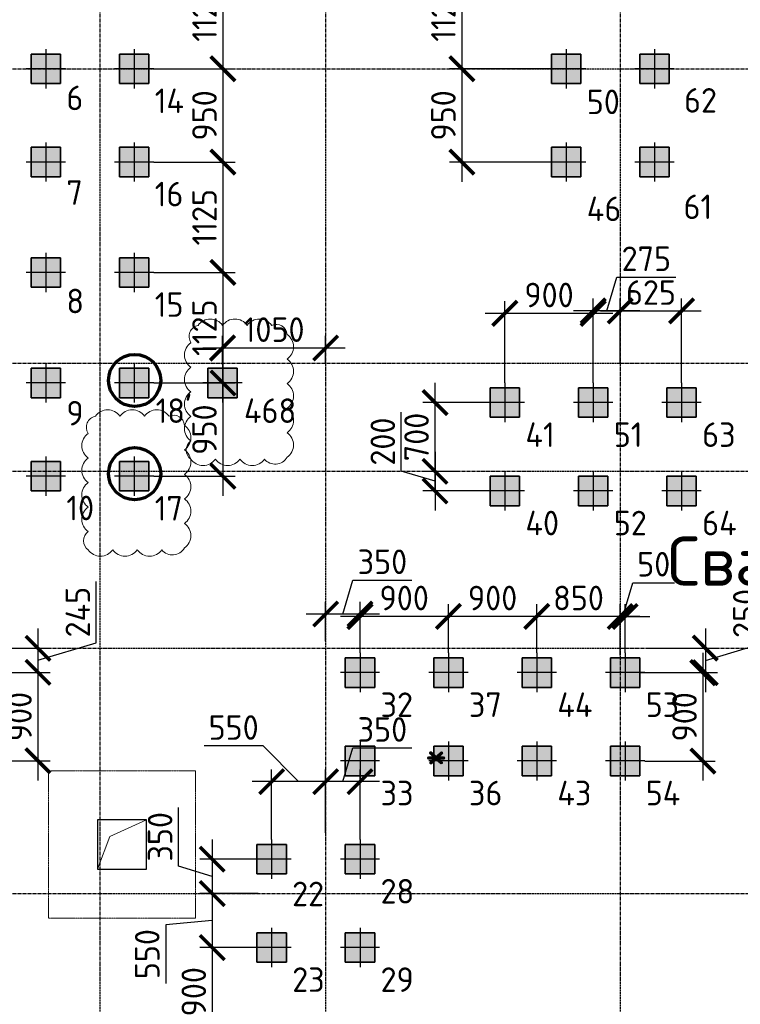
# Model space of a CAD drawing. Header units: millimetres. Extents: x -93479 to 1057970, y -66333 to 172656.
# Tile 280 of 473: x 352408 to 359747, y 108100 to 118128. Entities that reach past the tile are written whole.
import ezdxf

# ---------------------------------------------------------------- set-up
doc = ezdxf.new("R2010")
doc.units = ezdxf.units.MM
for name, pattern in [('______5', [1100, 800, -100, 100, -100]), ('DASHDOT', [25.4, 12.7, -6.35, 0, -6.35]), ('HIDDEN2', [4.7625, 3.175, -1.5875]), ('осевая', [50.8, 31.75, -6.35, 6.35, -6.35])]:
    doc.linetypes.add(name, pattern=pattern)
for name, color, linetype, lineweight in [('0 Фундамент', 5, 'Continuous', 30), ('Standard', 7, 'Continuous', 25), ('КО_оси', 1, 'DASHDOT', 25), ('КО_осн_тон', 183, 'Continuous', 25), ('КО_фундаменты', 2, 'Continuous', 50), ('Оси', 40, '______5', 18), ('РАЗМЕРЫ', 7, 'Continuous', 9)]:
    doc.layers.add(name, color=color, linetype=linetype, lineweight=lineweight)
doc.layers.add('SVAI', color=7, linetype='Continuous')
doc.styles.add('GOST-2.304_Type-B', font='GOST_Common.ttf')
doc.styles.add('ISOCPEUR', font='GOST_Common.ttf', dxfattribs={"height": 450})
doc.styles.add('ГОСТ', font='GOST_Common.ttf')
doc.dimstyles.new('СПДС', dxfattribs={"dimscale": 100, "dimtxt": 2.5, "dimasz": 2.5, "dimexe": 1.25, "dimexo": 0, "dimtad": 1, "dimdec": 0, "dimtxsty": 'GOST-2.304_Type-B', "dimblk": 'ARCHTICK', "dimcen": 2.5, "dimdle": 2, "dimadec": 0, "dimazin": 2, "dimtfac": 0.75, "dimtdec": 0, "dimtmove": 1, "dimatfit": 3, "dimfxl": 1, "dimtolj": 1, "dimarcsym": 1})

# ---------------------------------------------------------------- blocks, each defined once
blk = doc.blocks.new('оси')
at = {"layer": 'Оси', "color": 7, "linetype": 'осевая', "lineweight": 25, "transparency": 33554687}
for p, q in [((36213.5, 151.4), (36213.5, -36280.2)), ((38513.5, 151.4), (38513.5, -36280.2)), ((41513.5, 151.4), (41513.5, -36280.2)), ((-11815.1, -6706.9), (53620.6, -6706.9)), ((-11815.1, -9706.9), (53620.6, -9706.9)), ((-11815.1, -10806.9), (53620.6, -10806.9)), ((-11815.1, -12606.9), (53620.6, -12606.9)), ((-11815.1, -15106.9), (53620.6, -15106.9))]:
    blk.add_line(p, q, dxfattribs=at)
blk = doc.blocks.new('блок')
at = {"layer": '0 Фундамент', "color": 7, "linetype": 'HIDDEN2', "lineweight": 0}
for p, q in [((677518, 103544), (677518, 105044)), ((677518, 105044), (679018, 105044)), ((679018, 103544), (679018, 105044)), ((677518, 103544), (679018, 103544))]:
    blk.add_line(p, q, dxfattribs=at)
at = {"layer": '0 Фундамент', "color": 7, "ltscale": 100}
for p, q in [((678518, 104544), (678018, 104544)), ((678018, 104544), (678018, 104044)), ((678518, 104044), (678518, 104544)), ((678018, 104044), (678518, 104044))]:
    blk.add_line(p, q, dxfattribs=at)
at = {"layer": '0 Фундамент', "color": 7, "lineweight": 20}
blk.add_lwpolyline([(678018, 104044), (678143, 104375), (678518, 104544)], dxfattribs=at)
blk = doc.blocks.new('Свайка')
at = {"layer": 'КО_оси', "color": 7, "ltscale": 100}
for p, q in [((0, 200), (0, -200)), ((200, 0), (-200, 0))]:
    blk.add_line(p, q, dxfattribs=at)
at = {"layer": 'КО_фундаменты', "color": 7, "lineweight": 35, "ltscale": 100}
for p, q in [((150, 150), (-150, 150)), ((-150, 150), (-150, -150)), ((150, -150), (150, 150)), ((-150, -150), (150, -150))]:
    blk.add_line(p, q, dxfattribs=at)
blk = doc.blocks.new('тип 1')
at = {"layer": 'РАЗМЕРЫ', "transparency": 33554648}
h = blk.add_hatch(dxfattribs=at)
h.set_pattern_fill('ANGLE')
h.set_pattern_definition([(0, (48473.799, -10763.0816), (0, 6.985), [5.08, -1.905]), (90, (48473.799, -10763.0816), (-6.985, 4e-16), [5.08, -1.905])])
h.paths.add_polyline_path([(-31407, 50950), (-31107, 50950), (-31107, 51250), (-31407, 51250)])
edge = h.paths.add_edge_path()
edge.add_line((-31257, 51300), (-31257, 50900))
edge = h.paths.add_edge_path()
edge.add_line((-31057, 51100), (-31457, 51100))
at = {"layer": 'КО_оси', "color": 7}
blk.add_blockref('Свайка', (-31257, 51100, -3100), dxfattribs=at)
blk = doc.blocks.new('_ArchTick')
at = {"color": 0, "linetype": 'ByBlock', "const_width": 0.15}
blk.add_lwpolyline([(-0.5, -0.5), (0.5, 0.5)], dxfattribs=at)
blk = doc.blocks.new('*D2431')
at = {"layer": 'DEFPOINTS', "color": 0, "transparency": 16777216}
for p in [(357774, 118753, -3100), (356911, 117628), (357774, 117628, -3100)]:
    blk.add_point(p, dxfattribs=at)
at = {"layer": 'РАЗМЕРЫ', "color": 0, "lineweight": -2, "transparency": 16777216}
for p, q in [((356911, 118953), (356911, 117428)), ((357774, 118753), (356786, 118753)), ((357774, 117628), (356786, 117628))]:
    blk.add_line(p, q, dxfattribs=at)
at = {"layer": 'РАЗМЕРЫ', "color": 0, "lineweight": -2, "transparency": 16777216, "xscale": 250, "yscale": 250, "zscale": 250}
for p, rotation in [((356911, 118753), 90), ((356911, 117628), 270)]:
    blk.add_blockref('_ArchTick', p, dxfattribs=dict(at, rotation=rotation))
at = {"layer": 'РАЗМЕРЫ', "color": 0, "transparency": 16777216, "insert": (356723, 118191), "char_height": 250, "attachment_point": 5, "rotation": 90, "style": 'GOST-2.304_Type-B'}
blk.add_mtext('\\A1;1125', dxfattribs=at)
blk = doc.blocks.new('*D2432')
at = {"layer": 'DEFPOINTS', "color": 0, "transparency": 16777216}
for p in [(357774, 117628, -3100), (356911, 116678), (357824, 116678, -3100)]:
    blk.add_point(p, dxfattribs=at)
at = {"layer": 'РАЗМЕРЫ', "color": 0, "lineweight": -2, "transparency": 16777216}
for p, q in [((356911, 117828), (356911, 116478)), ((357774, 117628), (356786, 117628)), ((357824, 116678), (356786, 116678))]:
    blk.add_line(p, q, dxfattribs=at)
at = {"layer": 'РАЗМЕРЫ', "color": 0, "lineweight": -2, "transparency": 16777216, "xscale": 250, "yscale": 250, "zscale": 250}
for p, rotation in [((356911, 117628), 90), ((356911, 116678), 270)]:
    blk.add_blockref('_ArchTick', p, dxfattribs=dict(at, rotation=rotation))
at = {"layer": 'РАЗМЕРЫ', "color": 0, "transparency": 16777216, "insert": (356723, 117153), "char_height": 250, "attachment_point": 5, "rotation": 90, "style": 'GOST-2.304_Type-B'}
blk.add_mtext('\\A1;950', dxfattribs=at)
blk = doc.blocks.new('*D2433')
at = {"layer": 'DEFPOINTS', "color": 0, "transparency": 16777216}
for p in [(359149, 115162), (358524, 114628), (359149, 114428, -360)]:
    blk.add_point(p, dxfattribs=at)
at = {"layer": 'РАЗМЕРЫ', "color": 0, "lineweight": -2, "transparency": 16777216}
for p, q in [((358524, 114628), (358524, 115287)), ((359149, 114428), (359149, 115287)), ((358324, 115162), (359349, 115162))]:
    blk.add_line(p, q, dxfattribs=at)
at = {"layer": 'РАЗМЕРЫ', "color": 0, "lineweight": -2, "transparency": 16777216, "xscale": 250, "yscale": 250, "zscale": 250, "rotation": 180}
blk.add_blockref('_ArchTick', (358524, 115162), dxfattribs=at)
at = {"layer": 'РАЗМЕРЫ', "color": 0, "lineweight": -2, "transparency": 16777216, "xscale": 250, "yscale": 250, "zscale": 250}
blk.add_blockref('_ArchTick', (359149, 115162), dxfattribs=at)
at = {"layer": 'РАЗМЕРЫ', "color": 0, "transparency": 16777216, "insert": (358837, 115349), "char_height": 250, "attachment_point": 5, "style": 'GOST-2.304_Type-B'}
blk.add_mtext('\\A1;625', dxfattribs=at)
blk = doc.blocks.new('*D2434')
at = {"layer": 'DEFPOINTS', "color": 0, "transparency": 16777216}
for p in [(358249, 115162), (358524, 114628), (358249, 114428, -360)]:
    blk.add_point(p, dxfattribs=at)
at = {"layer": 'РАЗМЕРЫ', "color": 0, "lineweight": -2, "transparency": 16777216}
for p, q in [((358387, 115162), (358490, 115506)), ((358490, 115506), (359090, 115506)), ((358249, 114428), (358249, 115287)), ((358524, 114628), (358524, 115287)), ((358724, 115162), (358049, 115162))]:
    blk.add_line(p, q, dxfattribs=at)
at = {"layer": 'РАЗМЕРЫ', "color": 0, "lineweight": -2, "transparency": 16777216, "xscale": 250, "yscale": 250, "zscale": 250, "rotation": 180}
blk.add_blockref('_ArchTick', (358249, 115162), dxfattribs=at)
at = {"layer": 'РАЗМЕРЫ', "color": 0, "lineweight": -2, "transparency": 16777216, "xscale": 250, "yscale": 250, "zscale": 250}
blk.add_blockref('_ArchTick', (358524, 115162), dxfattribs=at)
at = {"layer": 'РАЗМЕРЫ', "color": 0, "transparency": 16777216, "insert": (358790, 115693), "char_height": 250, "attachment_point": 5, "style": 'GOST-2.304_Type-B'}
blk.add_mtext('\\A1;275', dxfattribs=at)
blk = doc.blocks.new('*D2435')
at = {"layer": 'DEFPOINTS', "color": 0, "transparency": 16777216}
for p in [(357349, 115137), (357349, 114428, -3100), (358249, 114428, -3100)]:
    blk.add_point(p, dxfattribs=at)
at = {"layer": 'РАЗМЕРЫ', "color": 0, "lineweight": -2, "transparency": 16777216}
for p, q in [((357349, 114428), (357349, 115262)), ((358249, 114428), (358249, 115262)), ((358449, 115137), (357149, 115137))]:
    blk.add_line(p, q, dxfattribs=at)
at = {"layer": 'РАЗМЕРЫ', "color": 0, "lineweight": -2, "transparency": 16777216, "xscale": 250, "yscale": 250, "zscale": 250, "rotation": 180}
blk.add_blockref('_ArchTick', (357349, 115137), dxfattribs=at)
at = {"layer": 'РАЗМЕРЫ', "color": 0, "lineweight": -2, "transparency": 16777216, "xscale": 250, "yscale": 250, "zscale": 250}
blk.add_blockref('_ArchTick', (358249, 115137), dxfattribs=at)
at = {"layer": 'РАЗМЕРЫ', "color": 0, "transparency": 16777216, "insert": (357799, 115324), "char_height": 250, "attachment_point": 5, "style": 'GOST-2.304_Type-B'}
blk.add_mtext('\\A1;900', dxfattribs=at)
blk = doc.blocks.new('*D2436')
at = {"layer": 'DEFPOINTS', "color": 0, "transparency": 16777216}
for p in [(356638, 114228), (357149, 114228, -360), (356876, 113528)]:
    blk.add_point(p, dxfattribs=at)
at = {"layer": 'РАЗМЕРЫ', "color": 0, "lineweight": -2, "transparency": 16777216}
for p, q in [((356638, 113328), (356638, 114428)), ((357149, 114228), (356513, 114228)), ((356876, 113528), (356513, 113528))]:
    blk.add_line(p, q, dxfattribs=at)
at = {"layer": 'РАЗМЕРЫ', "color": 0, "lineweight": -2, "transparency": 16777216, "xscale": 250, "yscale": 250, "zscale": 250}
for p, rotation in [((356638, 114228), 90), ((356638, 113528), 270)]:
    blk.add_blockref('_ArchTick', p, dxfattribs=dict(at, rotation=rotation))
at = {"layer": 'РАЗМЕРЫ', "color": 0, "transparency": 16777216, "insert": (356450, 113878), "char_height": 250, "attachment_point": 5, "rotation": 90, "style": 'GOST-2.304_Type-B'}
blk.add_mtext('\\A1;700', dxfattribs=at)
blk = doc.blocks.new('*D2437')
at = {"layer": 'DEFPOINTS', "color": 0, "transparency": 16777216}
for p in [(356876, 113528), (356638, 113328), (357149, 113328, -360)]:
    blk.add_point(p, dxfattribs=at)
at = {"layer": 'РАЗМЕРЫ', "color": 0, "lineweight": -2, "transparency": 16777216}
for p, q in [((356294, 113531), (356294, 114131)), ((356638, 113728), (356638, 113128)), ((356638, 113428), (356294, 113531)), ((356876, 113528), (356513, 113528)), ((357149, 113328), (356513, 113328))]:
    blk.add_line(p, q, dxfattribs=at)
at = {"layer": 'РАЗМЕРЫ', "color": 0, "lineweight": -2, "transparency": 16777216, "xscale": 250, "yscale": 250, "zscale": 250}
for p, rotation in [((356638, 113528), 90), ((356638, 113328), 270)]:
    blk.add_blockref('_ArchTick', p, dxfattribs=dict(at, rotation=rotation))
at = {"layer": 'РАЗМЕРЫ', "color": 0, "transparency": 16777216, "insert": (356106, 113831), "char_height": 250, "attachment_point": 5, "rotation": 90, "style": 'GOST-2.304_Type-B'}
blk.add_mtext('\\A1;200', dxfattribs=at)
blk = doc.blocks.new('*D2438')
at = {"layer": 'DEFPOINTS', "color": 0, "transparency": 16777216}
for p in [(358524, 112050), (358524, 111653, -3100), (358574, 111678, -360)]:
    blk.add_point(p, dxfattribs=at)
at = {"layer": 'РАЗМЕРЫ', "color": 0, "lineweight": -2, "transparency": 16777216}
for p, q in [((358549, 112050), (358652, 112394)), ((358652, 112394), (359077, 112394)), ((358524, 111653), (358524, 112175)), ((358574, 111678), (358574, 112175)), ((358524, 112050), (358274, 112050)), ((358574, 112050), (358524, 112050)), ((358574, 112050), (358524, 112050)), ((358574, 112050), (358824, 112050))]:
    blk.add_line(p, q, dxfattribs=at)
at = {"layer": 'РАЗМЕРЫ', "color": 0, "lineweight": -2, "transparency": 16777216, "xscale": 250, "yscale": 250, "zscale": 250}
blk.add_blockref('_ArchTick', (358524, 112050), dxfattribs=at)
at = {"layer": 'РАЗМЕРЫ', "color": 0, "lineweight": -2, "transparency": 16777216, "xscale": 250, "yscale": 250, "zscale": 250, "rotation": 180}
blk.add_blockref('_ArchTick', (358574, 112050), dxfattribs=at)
at = {"layer": 'РАЗМЕРЫ', "color": 0, "transparency": 16777216, "insert": (358865, 112582), "char_height": 250, "attachment_point": 5, "style": 'GOST-2.304_Type-B'}
blk.add_mtext('\\A1;50', dxfattribs=at)
blk = doc.blocks.new('*D2439')
at = {"layer": 'DEFPOINTS', "color": 0, "transparency": 16777216}
for p in [(357674, 112050), (357674, 111678, -360), (358524, 111653, -3100)]:
    blk.add_point(p, dxfattribs=at)
at = {"layer": 'РАЗМЕРЫ', "color": 0, "lineweight": -2, "transparency": 16777216}
for p, q in [((357674, 111678), (357674, 112175)), ((358524, 111653), (358524, 112175)), ((358724, 112050), (357474, 112050))]:
    blk.add_line(p, q, dxfattribs=at)
at = {"layer": 'РАЗМЕРЫ', "color": 0, "lineweight": -2, "transparency": 16777216, "xscale": 250, "yscale": 250, "zscale": 250, "rotation": 180}
blk.add_blockref('_ArchTick', (357674, 112050), dxfattribs=at)
at = {"layer": 'РАЗМЕРЫ', "color": 0, "lineweight": -2, "transparency": 16777216, "xscale": 250, "yscale": 250, "zscale": 250}
blk.add_blockref('_ArchTick', (358524, 112050), dxfattribs=at)
at = {"layer": 'РАЗМЕРЫ', "color": 0, "transparency": 16777216, "insert": (358099, 112238), "char_height": 250, "attachment_point": 5, "style": 'GOST-2.304_Type-B'}
blk.add_mtext('\\A1;850', dxfattribs=at)
blk = doc.blocks.new('*D2440')
at = {"layer": 'DEFPOINTS', "color": 0, "transparency": 16777216}
for p in [(356774, 112050), (356774, 111678, -3100), (357674, 111678, -3100)]:
    blk.add_point(p, dxfattribs=at)
at = {"layer": 'РАЗМЕРЫ', "color": 0, "lineweight": -2, "transparency": 16777216}
for p, q in [((356774, 111678), (356774, 112175)), ((357674, 111678), (357674, 112175)), ((357874, 112050), (356574, 112050))]:
    blk.add_line(p, q, dxfattribs=at)
at = {"layer": 'РАЗМЕРЫ', "color": 0, "lineweight": -2, "transparency": 16777216, "xscale": 250, "yscale": 250, "zscale": 250, "rotation": 180}
blk.add_blockref('_ArchTick', (356774, 112050), dxfattribs=at)
at = {"layer": 'РАЗМЕРЫ', "color": 0, "lineweight": -2, "transparency": 16777216, "xscale": 250, "yscale": 250, "zscale": 250}
blk.add_blockref('_ArchTick', (357674, 112050), dxfattribs=at)
at = {"layer": 'РАЗМЕРЫ', "color": 0, "transparency": 16777216, "insert": (357224, 112238), "char_height": 250, "attachment_point": 5, "style": 'GOST-2.304_Type-B'}
blk.add_mtext('\\A1;900', dxfattribs=at)
blk = doc.blocks.new('*D2441')
at = {"layer": 'DEFPOINTS', "color": 0, "transparency": 16777216}
for p in [(355874, 112050), (355874, 111678, -3100), (356774, 111678, -3100)]:
    blk.add_point(p, dxfattribs=at)
at = {"layer": 'РАЗМЕРЫ', "color": 0, "lineweight": -2, "transparency": 16777216}
for p, q in [((355874, 111678), (355874, 112175)), ((356774, 111678), (356774, 112175)), ((356974, 112050), (355674, 112050))]:
    blk.add_line(p, q, dxfattribs=at)
at = {"layer": 'РАЗМЕРЫ', "color": 0, "lineweight": -2, "transparency": 16777216, "xscale": 250, "yscale": 250, "zscale": 250, "rotation": 180}
blk.add_blockref('_ArchTick', (355874, 112050), dxfattribs=at)
at = {"layer": 'РАЗМЕРЫ', "color": 0, "lineweight": -2, "transparency": 16777216, "xscale": 250, "yscale": 250, "zscale": 250}
blk.add_blockref('_ArchTick', (356774, 112050), dxfattribs=at)
at = {"layer": 'РАЗМЕРЫ', "color": 0, "transparency": 16777216, "insert": (356324, 112238), "char_height": 250, "attachment_point": 5, "style": 'GOST-2.304_Type-B'}
blk.add_mtext('\\A1;900', dxfattribs=at)
blk = doc.blocks.new('*D2442')
at = {"layer": 'DEFPOINTS', "color": 0, "transparency": 16777216}
for p in [(355524, 112075), (355524, 111799), (355874, 111678, -360)]:
    blk.add_point(p, dxfattribs=at)
at = {"layer": 'РАЗМЕРЫ', "color": 0, "lineweight": -2, "transparency": 16777216}
for p, q in [((355699, 112075), (355802, 112419)), ((355802, 112419), (356402, 112419)), ((355524, 111799), (355524, 112200)), ((355874, 111678), (355874, 112200)), ((356074, 112075), (355324, 112075))]:
    blk.add_line(p, q, dxfattribs=at)
at = {"layer": 'РАЗМЕРЫ', "color": 0, "lineweight": -2, "transparency": 16777216, "xscale": 250, "yscale": 250, "zscale": 250, "rotation": 180}
blk.add_blockref('_ArchTick', (355524, 112075), dxfattribs=at)
at = {"layer": 'РАЗМЕРЫ', "color": 0, "lineweight": -2, "transparency": 16777216, "xscale": 250, "yscale": 250, "zscale": 250}
blk.add_blockref('_ArchTick', (355874, 112075), dxfattribs=at)
at = {"layer": 'РАЗМЕРЫ', "color": 0, "transparency": 16777216, "insert": (356102, 112607), "char_height": 250, "attachment_point": 5, "style": 'GOST-2.304_Type-B'}
blk.add_mtext('\\A1;350', dxfattribs=at)
blk = doc.blocks.new('*D2443')
at = {"layer": 'DEFPOINTS', "color": 0, "transparency": 16777216}
for p in [(358815, 111728), (358724, 111478, -360), (359391, 111478)]:
    blk.add_point(p, dxfattribs=at)
at = {"layer": 'РАЗМЕРЫ', "color": 0, "lineweight": -2, "transparency": 16777216}
for p, q in [((359985, 111781), (359985, 112381)), ((359391, 111928), (359391, 111278)), ((358815, 111728), (359516, 111728)), ((359391, 111603), (359985, 111781)), ((358724, 111478), (359516, 111478))]:
    blk.add_line(p, q, dxfattribs=at)
at = {"layer": 'РАЗМЕРЫ', "color": 0, "lineweight": -2, "transparency": 16777216, "xscale": 250, "yscale": 250, "zscale": 250}
for p, rotation in [((359391, 111728), 90), ((359391, 111478), 270)]:
    blk.add_blockref('_ArchTick', p, dxfattribs=dict(at, rotation=rotation))
at = {"layer": 'РАЗМЕРЫ', "color": 0, "transparency": 16777216, "insert": (359798, 112081), "char_height": 250, "attachment_point": 5, "rotation": 90, "style": 'GOST-2.304_Type-B'}
blk.add_mtext('\\A1;250', dxfattribs=at)
blk = doc.blocks.new('*D2444')
at = {"layer": 'DEFPOINTS', "color": 0, "transparency": 16777216}
for p in [(358724, 111478, -3100), (358774, 110578, -3100), (359366, 110578)]:
    blk.add_point(p, dxfattribs=at)
at = {"layer": 'РАЗМЕРЫ', "color": 0, "lineweight": -2, "transparency": 16777216}
for p, q in [((359366, 111678), (359366, 110378)), ((358724, 111478), (359491, 111478)), ((358774, 110578), (359491, 110578))]:
    blk.add_line(p, q, dxfattribs=at)
at = {"layer": 'РАЗМЕРЫ', "color": 0, "lineweight": -2, "transparency": 16777216, "xscale": 250, "yscale": 250, "zscale": 250}
for p, rotation in [((359366, 111478), 90), ((359366, 110578), 270)]:
    blk.add_blockref('_ArchTick', p, dxfattribs=dict(at, rotation=rotation))
at = {"layer": 'РАЗМЕРЫ', "color": 0, "transparency": 16777216, "insert": (359179, 111028), "char_height": 250, "attachment_point": 5, "rotation": 90, "style": 'GOST-2.304_Type-B'}
blk.add_mtext('\\A1;900', dxfattribs=at)
blk = doc.blocks.new('*D2454')
at = {"layer": 'DEFPOINTS', "color": 0, "transparency": 16777216}
for p in [(355524, 110368), (355524, 109845), (355874, 109778, -3100)]:
    blk.add_point(p, dxfattribs=at)
at = {"layer": 'РАЗМЕРЫ', "color": 0, "lineweight": -2, "transparency": 16777216}
for p, q in [((355699, 110368), (355802, 110712)), ((355802, 110712), (356402, 110712)), ((355524, 109845), (355524, 110493)), ((355874, 109778), (355874, 110493)), ((356074, 110368), (355324, 110368))]:
    blk.add_line(p, q, dxfattribs=at)
at = {"layer": 'РАЗМЕРЫ', "color": 0, "lineweight": -2, "transparency": 16777216, "xscale": 250, "yscale": 250, "zscale": 250, "rotation": 180}
blk.add_blockref('_ArchTick', (355524, 110368), dxfattribs=at)
at = {"layer": 'РАЗМЕРЫ', "color": 0, "lineweight": -2, "transparency": 16777216, "xscale": 250, "yscale": 250, "zscale": 250}
blk.add_blockref('_ArchTick', (355874, 110368), dxfattribs=at)
at = {"layer": 'РАЗМЕРЫ', "color": 0, "transparency": 16777216, "insert": (356102, 110899), "char_height": 250, "attachment_point": 5, "style": 'GOST-2.304_Type-B'}
blk.add_mtext('\\A1;350', dxfattribs=at)
blk = doc.blocks.new('*D2455')
at = {"layer": 'DEFPOINTS', "color": 0, "transparency": 16777216}
for p in [(354974, 110368), (355524, 109845), (354974, 109778, -3100)]:
    blk.add_point(p, dxfattribs=at)
at = {"layer": 'РАЗМЕРЫ', "color": 0, "lineweight": -2, "transparency": 16777216}
for p, q in [((354887, 110732), (354287, 110732)), ((355249, 110368), (354887, 110732)), ((354974, 109778), (354974, 110493)), ((355524, 109845), (355524, 110493)), ((355724, 110368), (354774, 110368))]:
    blk.add_line(p, q, dxfattribs=at)
at = {"layer": 'РАЗМЕРЫ', "color": 0, "lineweight": -2, "transparency": 16777216, "xscale": 250, "yscale": 250, "zscale": 250, "rotation": 180}
blk.add_blockref('_ArchTick', (354974, 110368), dxfattribs=at)
at = {"layer": 'РАЗМЕРЫ', "color": 0, "lineweight": -2, "transparency": 16777216, "xscale": 250, "yscale": 250, "zscale": 250}
blk.add_blockref('_ArchTick', (355524, 110368), dxfattribs=at)
at = {"layer": 'РАЗМЕРЫ', "color": 0, "transparency": 16777216, "insert": (354587, 110919), "char_height": 250, "attachment_point": 5, "style": 'GOST-2.304_Type-B'}
blk.add_mtext('\\A1;550', dxfattribs=at)
blk = doc.blocks.new('*D2456')
at = {"layer": 'DEFPOINTS', "color": 0, "transparency": 16777216}
for p in [(354802, 109578, -3100), (354369, 109228), (354837, 109228)]:
    blk.add_point(p, dxfattribs=at)
at = {"layer": 'РАЗМЕРЫ', "color": 0, "lineweight": -2, "transparency": 16777216}
for p, q in [((354025, 109506), (354025, 110106)), ((354369, 109778), (354369, 109028)), ((354369, 109403), (354025, 109506)), ((354802, 109578), (354244, 109578)), ((354837, 109228), (354244, 109228))]:
    blk.add_line(p, q, dxfattribs=at)
at = {"layer": 'РАЗМЕРЫ', "color": 0, "lineweight": -2, "transparency": 16777216, "xscale": 250, "yscale": 250, "zscale": 250}
for p, rotation in [((354369, 109578), 90), ((354369, 109228), 270)]:
    blk.add_blockref('_ArchTick', p, dxfattribs=dict(at, rotation=rotation))
at = {"layer": 'РАЗМЕРЫ', "color": 0, "transparency": 16777216, "insert": (353838, 109806), "char_height": 250, "attachment_point": 5, "rotation": 90, "style": 'GOST-2.304_Type-B'}
blk.add_mtext('\\A1;350', dxfattribs=at)
blk = doc.blocks.new('*D2457')
at = {"layer": 'DEFPOINTS', "color": 0, "transparency": 16777216}
for p in [(354837, 109228), (354369, 108678), (354774, 108678, -3100)]:
    blk.add_point(p, dxfattribs=at)
at = {"layer": 'РАЗМЕРЫ', "color": 0, "lineweight": -2, "transparency": 16777216}
for p, q in [((354369, 109428), (354369, 108478)), ((354837, 109228), (354244, 109228)), ((354369, 108953), (353895, 108911)), ((353895, 108911), (353895, 108311)), ((354774, 108678), (354244, 108678))]:
    blk.add_line(p, q, dxfattribs=at)
at = {"layer": 'РАЗМЕРЫ', "color": 0, "lineweight": -2, "transparency": 16777216, "xscale": 250, "yscale": 250, "zscale": 250}
for p, rotation in [((354369, 109228), 90), ((354369, 108678), 270)]:
    blk.add_blockref('_ArchTick', p, dxfattribs=dict(at, rotation=rotation))
at = {"layer": 'РАЗМЕРЫ', "color": 0, "transparency": 16777216, "insert": (353707, 108611), "char_height": 250, "attachment_point": 5, "rotation": 90, "style": 'GOST-2.304_Type-B'}
blk.add_mtext('\\A1;550', dxfattribs=at)
blk = doc.blocks.new('*D2458')
at = {"layer": 'DEFPOINTS', "color": 0, "transparency": 16777216}
for p in [(354774, 108678, -3100), (354369, 107778), (354774, 107778, -3100)]:
    blk.add_point(p, dxfattribs=at)
at = {"layer": 'РАЗМЕРЫ', "color": 0, "lineweight": -2, "transparency": 16777216}
for p, q in [((354369, 108878), (354369, 107578)), ((354774, 108678), (354244, 108678)), ((354774, 107778), (354244, 107778))]:
    blk.add_line(p, q, dxfattribs=at)
at = {"layer": 'РАЗМЕРЫ', "color": 0, "lineweight": -2, "transparency": 16777216, "xscale": 250, "yscale": 250, "zscale": 250}
for p, rotation in [((354369, 108678), 90), ((354369, 107778), 270)]:
    blk.add_blockref('_ArchTick', p, dxfattribs=dict(at, rotation=rotation))
at = {"layer": 'РАЗМЕРЫ', "color": 0, "transparency": 16777216, "insert": (354181, 108228), "char_height": 250, "attachment_point": 5, "rotation": 90, "style": 'GOST-2.304_Type-B'}
blk.add_mtext('\\A1;900', dxfattribs=at)
blk = doc.blocks.new('*D2473')
at = {"layer": 'DEFPOINTS', "color": 0, "transparency": 16777216}
for p in [(351648, 111726), (351527, 111481, -3100), (352594, 111481)]:
    blk.add_point(p, dxfattribs=at)
at = {"layer": 'РАЗМЕРЫ', "color": 0, "lineweight": -2, "transparency": 16777216}
for p, q in [((353188, 111782), (353188, 112407)), ((352594, 111926), (352594, 111281)), ((351648, 111726), (352719, 111726)), ((352594, 111604), (353188, 111782)), ((351527, 111481), (352719, 111481))]:
    blk.add_line(p, q, dxfattribs=at)
at = {"layer": 'РАЗМЕРЫ', "color": 0, "lineweight": -2, "transparency": 16777216, "xscale": 250, "yscale": 250, "zscale": 250}
for p, rotation in [((352594, 111726), 90), ((352594, 111481), 270)]:
    blk.add_blockref('_ArchTick', p, dxfattribs=dict(at, rotation=rotation))
at = {"layer": 'РАЗМЕРЫ', "color": 0, "transparency": 16777216, "insert": (353000, 112094), "char_height": 250, "attachment_point": 5, "rotation": 90, "style": 'GOST-2.304_Type-B'}
blk.add_mtext('\\A1;245', dxfattribs=at)
blk = doc.blocks.new('*D2474')
at = {"layer": 'DEFPOINTS', "color": 0, "transparency": 16777216}
for p in [(351939, 111481), (351527, 110581, -3100), (352594, 110581)]:
    blk.add_point(p, dxfattribs=at)
at = {"layer": 'РАЗМЕРЫ', "color": 0, "lineweight": -2, "transparency": 16777216}
for p, q in [((352594, 111681), (352594, 110381)), ((351939, 111481), (352719, 111481)), ((351527, 110581), (352719, 110581))]:
    blk.add_line(p, q, dxfattribs=at)
at = {"layer": 'РАЗМЕРЫ', "color": 0, "lineweight": -2, "transparency": 16777216, "xscale": 250, "yscale": 250, "zscale": 250}
for p, rotation in [((352594, 111481), 90), ((352594, 110581), 270)]:
    blk.add_blockref('_ArchTick', p, dxfattribs=dict(at, rotation=rotation))
at = {"layer": 'РАЗМЕРЫ', "color": 0, "transparency": 16777216, "insert": (352406, 111031), "char_height": 250, "attachment_point": 5, "rotation": 90, "style": 'GOST-2.304_Type-B'}
blk.add_mtext('\\A1;900', dxfattribs=at)
blk = doc.blocks.new('*D2477')
at = {"layer": 'DEFPOINTS', "color": 0, "transparency": 16777216}
for p in [(353774, 118753, -360), (353774, 117628, -360), (354478, 117628)]:
    blk.add_point(p, dxfattribs=at)
at = {"layer": 'РАЗМЕРЫ', "color": 0, "lineweight": -2, "transparency": 16777216}
for p, q in [((354478, 118953), (354478, 117428)), ((353774, 118753), (354603, 118753)), ((353774, 117628), (354603, 117628))]:
    blk.add_line(p, q, dxfattribs=at)
at = {"layer": 'РАЗМЕРЫ', "color": 0, "lineweight": -2, "transparency": 16777216, "xscale": 250, "yscale": 250, "zscale": 250}
for p, rotation in [((354478, 118753), 90), ((354478, 117628), 270)]:
    blk.add_blockref('_ArchTick', p, dxfattribs=dict(at, rotation=rotation))
at = {"layer": 'РАЗМЕРЫ', "color": 0, "transparency": 16777216, "insert": (354290, 118191), "char_height": 250, "attachment_point": 5, "rotation": 90, "style": 'GOST-2.304_Type-B'}
blk.add_mtext('\\A1;1125', dxfattribs=at)
blk = doc.blocks.new('*D2478')
at = {"layer": 'DEFPOINTS', "color": 0, "transparency": 16777216}
for p in [(353774, 117628, -360), (353774, 116678, -360), (354478, 116678)]:
    blk.add_point(p, dxfattribs=at)
at = {"layer": 'РАЗМЕРЫ', "color": 0, "lineweight": -2, "transparency": 16777216}
for p, q in [((354478, 117828), (354478, 116478)), ((353774, 117628), (354603, 117628)), ((353774, 116678), (354603, 116678))]:
    blk.add_line(p, q, dxfattribs=at)
at = {"layer": 'РАЗМЕРЫ', "color": 0, "lineweight": -2, "transparency": 16777216, "xscale": 250, "yscale": 250, "zscale": 250}
for p, rotation in [((354478, 117628), 90), ((354478, 116678), 270)]:
    blk.add_blockref('_ArchTick', p, dxfattribs=dict(at, rotation=rotation))
at = {"layer": 'РАЗМЕРЫ', "color": 0, "transparency": 16777216, "insert": (354290, 117153), "char_height": 250, "attachment_point": 5, "rotation": 90, "style": 'GOST-2.304_Type-B'}
blk.add_mtext('\\A1;950', dxfattribs=at)
blk = doc.blocks.new('*D2479')
at = {"layer": 'DEFPOINTS', "color": 0, "transparency": 16777216}
for p in [(353774, 116678, -360), (353774, 115553, -360), (354478, 115553)]:
    blk.add_point(p, dxfattribs=at)
at = {"layer": 'РАЗМЕРЫ', "color": 0, "lineweight": -2, "transparency": 16777216}
for p, q in [((354478, 116878), (354478, 115353)), ((353774, 116678), (354603, 116678)), ((353774, 115553), (354603, 115553))]:
    blk.add_line(p, q, dxfattribs=at)
at = {"layer": 'РАЗМЕРЫ', "color": 0, "lineweight": -2, "transparency": 16777216, "xscale": 250, "yscale": 250, "zscale": 250}
for p, rotation in [((354478, 116678), 90), ((354478, 115553), 270)]:
    blk.add_blockref('_ArchTick', p, dxfattribs=dict(at, rotation=rotation))
at = {"layer": 'РАЗМЕРЫ', "color": 0, "transparency": 16777216, "insert": (354290, 116116), "char_height": 250, "attachment_point": 5, "rotation": 90, "style": 'GOST-2.304_Type-B'}
blk.add_mtext('\\A1;1125', dxfattribs=at)
blk = doc.blocks.new('*D2480')
at = {"layer": 'DEFPOINTS', "color": 0, "transparency": 16777216}
for p in [(353774, 115553, -360), (353774, 114428, -360), (354478, 114428)]:
    blk.add_point(p, dxfattribs=at)
at = {"layer": 'РАЗМЕРЫ', "color": 0, "lineweight": -2, "transparency": 16777216}
for p, q in [((354478, 115753), (354478, 114228)), ((353774, 115553), (354603, 115553)), ((353774, 114428), (354603, 114428))]:
    blk.add_line(p, q, dxfattribs=at)
at = {"layer": 'РАЗМЕРЫ', "color": 0, "lineweight": -2, "transparency": 16777216, "xscale": 250, "yscale": 250, "zscale": 250}
for p, rotation in [((354478, 115553), 90), ((354478, 114428), 270)]:
    blk.add_blockref('_ArchTick', p, dxfattribs=dict(at, rotation=rotation))
at = {"layer": 'РАЗМЕРЫ', "color": 0, "transparency": 16777216, "insert": (354290, 114991), "char_height": 250, "attachment_point": 5, "rotation": 90, "style": 'GOST-2.304_Type-B'}
blk.add_mtext('\\A1;1125', dxfattribs=at)
blk = doc.blocks.new('*D2481')
at = {"layer": 'DEFPOINTS', "color": 0, "transparency": 16777216}
for p in [(353774, 114428, -360), (353774, 113478, -360), (354478, 113478)]:
    blk.add_point(p, dxfattribs=at)
at = {"layer": 'РАЗМЕРЫ', "color": 0, "lineweight": -2, "transparency": 16777216}
for p, q in [((354478, 114628), (354478, 113278)), ((353774, 114428), (354603, 114428)), ((353774, 113478), (354603, 113478))]:
    blk.add_line(p, q, dxfattribs=at)
at = {"layer": 'РАЗМЕРЫ', "color": 0, "lineweight": -2, "transparency": 16777216, "xscale": 250, "yscale": 250, "zscale": 250}
for p, rotation in [((354478, 114428), 90), ((354478, 113478), 270)]:
    blk.add_blockref('_ArchTick', p, dxfattribs=dict(at, rotation=rotation))
at = {"layer": 'РАЗМЕРЫ', "color": 0, "transparency": 16777216, "insert": (354290, 113953), "char_height": 250, "attachment_point": 5, "rotation": 90, "style": 'GOST-2.304_Type-B'}
blk.add_mtext('\\A1;950', dxfattribs=at)
blk = doc.blocks.new('*D2388')
at = {"layer": 'DEFPOINTS', "color": 0, "transparency": 16777216}
for p in [(354474, 114784), (354474, 114617, 2740), (355524, 114628, 3100)]:
    blk.add_point(p, dxfattribs=at)
at = {"layer": 'РАЗМЕРЫ', "color": 0, "lineweight": -2, "transparency": 16777216}
for p, q in [((354474, 114617), (354474, 114909)), ((355524, 114628), (355524, 114909)), ((355724, 114784), (354274, 114784))]:
    blk.add_line(p, q, dxfattribs=at)
at = {"layer": 'РАЗМЕРЫ', "color": 0, "lineweight": -2, "transparency": 16777216, "xscale": 250, "yscale": 250, "zscale": 250, "rotation": 180}
blk.add_blockref('_ArchTick', (354474, 114784), dxfattribs=at)
at = {"layer": 'РАЗМЕРЫ', "color": 0, "lineweight": -2, "transparency": 16777216, "xscale": 250, "yscale": 250, "zscale": 250}
blk.add_blockref('_ArchTick', (355524, 114784), dxfattribs=at)
at = {"layer": 'РАЗМЕРЫ', "color": 0, "transparency": 16777216, "insert": (354999, 114971), "char_height": 250, "attachment_point": 5, "style": 'GOST-2.304_Type-B'}
blk.add_mtext('\\A1;1050', dxfattribs=at)

msp = doc.modelspace()

# ---------------------------------------------------------------- linework, layer by layer
at = {"layer": 'SVAI', "color": 6, "lineweight": 70, "ltscale": 100}
for centre in [(353578.4, 114454.1, 2020), (353578.4, 113504.1, 2380)]:
    msp.add_circle(centre, 265.4, dxfattribs=at)
at = {"layer": 'РАЗМЕРЫ', "color": 240, "true_color": 0xed1f24}
for points, elevation in [([(354151.3, 113652.4, 0.5205671), (354401.3, 113652.4, 0.5205671), (354651.3, 113652.4, 0.5205671), (354901.3, 113652.4, 0.5205671), (355132.2, 113671.5, 0.5205671), (355132.2, 113921.5, 0.5205671), (355132.2, 114171.5, 0.5205671), (355132.2, 114421.5, 0.5205671), (355132.2, 114671.5, 0.5205671), (355132.2, 114921.5, 0.5205671), (354974.9, 115014.2, 0.5205671), (354724.9, 115014.2, 0.5205671), (354474.9, 115014.2, 0.5205671), (354224.9, 115014.2, 0.5205671), (354151.3, 114837.8, 0.5205671), (354151.3, 114587.8, 0.5205671), (354151.3, 114337.8, 0.5205671), (354151.3, 114087.8, 0.5205671), (354151.3, 113837.8, 0.5205671)], -360), ([(353105.6, 112728.3, 0.5205671), (353355.6, 112728.3, 0.5205671), (353605.6, 112728.3, 0.5205671), (353855.6, 112728.3, 0.5205671), (354086.5, 112747.4, 0.5205671), (354086.5, 112997.4, 0.5205671), (354086.5, 113247.4, 0.5205671), (354086.5, 113497.4, 0.5205671), (354086.5, 113747.4, 0.5205671), (354086.5, 113997.4, 0.5205671), (353929.2, 114090.1, 0.5205671), (353679.2, 114090.1, 0.5205671), (353429.2, 114090.1, 0.5205671), (353179.2, 114090.1, 0.5205671), (353105.6, 113913.7, 0.5205671), (353105.6, 113663.7, 0.5205671), (353105.6, 113413.7, 0.5205671), (353105.6, 113163.7, 0.5205671), (353105.6, 112913.7, 0.5205671)], -720)]:
    msp.add_lwpolyline(points, format="xyb", close=True, dxfattribs=dict(at, elevation=elevation))

# ---------------------------------------------------------------- block references
msp.add_blockref('оси', (317010.4, 124335.1, 3100))
at = {"layer": 'РАЗМЕРЫ', "color": 7}
msp.add_blockref('блок', (-324818.1, 5434.1), dxfattribs=at)
at = {"layer": 'РАЗМЕРЫ'}
for p in [(383931.1, 66528.3, 5840), (384831.1, 66528.3, 5840), (389231.1, 66528.3, 5840), (390131.1, 66528.3, 5840), (383931.1, 65578.3, 5840), (384831.1, 65578.3, 5840), (389231.1, 65578.3, 5840), (390131.1, 65578.3, 5840), (383931.1, 64453.3, 5840), (384831.1, 64453.3, 5840), (383931.1, 63328.3, 5840), (384831.1, 63328.3, 5840), (385731.1, 63328.3, 5840), (388606.1, 63128.3, 5840), (389506.1, 63128.3, 5840), (390406.1, 63128.3, 5840), (383931.1, 62378.3, 5840), (384831.1, 62378.3, 5840), (388606.1, 62228.3, 5840), (389506.1, 62228.3, 5840), (390406.1, 62228.3, 5840), (387131.1, 60378.3, 5840), (388031.1, 60378.3, 5840), (388931.1, 60378.3, 5840), (389831.1, 60378.3, 5840), (387131.1, 59478.3, 5840), (388031.1, 59478.3, 5840), (388931.1, 59478.3, 5840), (389831.1, 59478.3, 5840), (386231.1, 58478.3, 5840), (387131.1, 58478.3, 5840), (386231.1, 57578.3, 5840), (387131.1, 57578.3, 5840)]:
    msp.add_blockref('тип 1', p, dxfattribs=at)

# ---------------------------------------------------------------- texts
at = {"layer": 'Standard', "color": 7, "linetype": 'Continuous', "lineweight": 25, "transparency": 33554687, "insert": (360785.1, 112614.2, 3100), "char_height": 500, "width": 3686.301, "attachment_point": 5, "style": 'ISOCPEUR'}
msp.add_mtext('\\A1;{\\fISOCPEUR|i0|b0;\\H500.000000;\\W1.000000;\\C7;Сваи тип 1}\\P', dxfattribs=at)
at = {"layer": 'Standard', "color": 202, "linetype": 'Continuous', "lineweight": 13, "transparency": 33554687, "insert": (356649.3, 110646.3, 3100), "char_height": 350, "width": 420, "attachment_point": 5, "style": 'ISOCPEUR'}
msp.add_mtext('\\A1;{\\fISOCPEUR|i0|b0;\\H350.000000;\\W1.000000;\\C202;*}\\P', dxfattribs=at)
at = {"layer": 'КО_осн_тон', "style": 'ГОСТ'}
for s, p in [('6', (352883.3, 117206.2)), ('14', (353783.3, 117176.6)), ('62', (359174, 117181.2)), ('50', (358183.3, 117165.7)), ('7', (352883.3, 116242.2)), ('16', (353783.3, 116226.6)), ('46', (358183.3, 116076.6)), ('61', (359169.1, 116097)), ('8', (352883.3, 115137.7)), ('15', (353783.3, 115101.6)), ('9', (352883.3, 113995)), ("18'", (353792.2, 114020.7)), ('468', (354692.2, 114020.7)), ('41', (357558.3, 113776.6)), ('51', (358458.3, 113776.6)), ('63', (359358.3, 113776.6)), ('10', (352883.3, 113029.8)), ('17', (353783.3, 113026.6)), ('40', (357558.3, 112876.6)), ('52', (358458.3, 112876.6)), ('64', (359358.3, 112876.6)), ('32', (356083.3, 111026.6)), ('37', (356983.3, 111026.6)), ('44', (357883.3, 111026.6)), ('53', (358783.3, 111026.6)), ('33', (356083.3, 110126.6)), ('36', (356983.3, 110126.6)), ('43', (357883.3, 110126.6)), ('54', (358783.3, 110126.6)), ('22', (355182.3, 109099.6)), ('28', (356083.3, 109126.6)), ('23', (355183.3, 108226.6)), ('29', (356083.3, 108226.6))]:
    msp.add_text(s, height=250, dxfattribs=at).set_placement(p)

# ---------------------------------------------------------------- dimensions: what is measured, and where the dimension line sits
at = {"layer": 'РАЗМЕРЫ'}
for base, p1, p2, picture, middle in [((354477.8, 117628.2, 3100), (353774.1, 118753.2, 2740), (353774.1, 117628.2, 2740), '*D2477', (354290.3, 118190.7, 3100)), ((356910.8, 117628.2, 5840), (357774.1, 118753.2, 2740), (357774.1, 117628.2, 2740), '*D2431', (356723.3, 118190.7, 5840)), ((354477.8, 116678.2, 3100), (353774.1, 117628.2, 2740), (353774.1, 116678.2, 2740), '*D2478', (354290.3, 117153.2, 3100)), ((356910.8, 116678.2, 5840), (357774.1, 117628.2, 2740), (357824.1, 116678.2, 2740), '*D2432', (356723.3, 117153.2, 5840)), ((354477.8, 115553.2, 3100), (353774.1, 116678.2, 2740), (353774.1, 115553.2, 2740), '*D2479', (354290.3, 116115.7, 3100)), ((354477.8, 114428.2, 3100), (353774.1, 115553.2, 2740), (353774.1, 114428.2, 2740), '*D2480', (354290.3, 114990.7, 3100)), ((354477.8, 113478.2, 3100), (353774.1, 114428.2, 2740), (353774.1, 113478.2, 2740), '*D2481', (354290.3, 113953.2, 3100)), ((356637.6, 114228.2, 3100), (356876, 113528.2, 3100), (357149.1, 114228.2, 2740), '*D2436', (356450.1, 113878.2, 3100)), ((356637.6, 113328.2, 3100), (356876, 113528.2, 3100), (357149.1, 113328.2, 2740), '*D2437', (356106.4, 113593.8, 3100)), ((352594, 111481.5, 3100), (351647.7, 111726.2, 3100), (351527, 111481.5), '*D2473', (353000.2, 111844.5, 3100)), ((359391.3, 111478.2, 3100), (358815.2, 111728.2, 3100), (358724.1, 111478.2, 2740), '*D2443', (359797.6, 111843.8, 3100)), ((352594, 110581.5, 3100), (351938.6, 111481.5, 3100), (351527, 110581.5), '*D2474', (352406.5, 111031.5, 3100)), ((359366.3, 110578.2, 5840), (358724.1, 111478.2, 2740), (358774.1, 110578.2, 2740), '*D2444', (359178.8, 111028.2, 5840)), ((354368.8, 109228.2, 5840), (354801.7, 109578.2, 2740), (354837.4, 109228.2, 5840), '*D2456', (353837.6, 109568.8, 5840)), ((354368.8, 107778.2, 5840), (354774.1, 108678.2, 2740), (354774.1, 107778.2, 2740), '*D2458', (354181.3, 108228.2, 5840))]:
    dim = msp.add_linear_dim(base=base, p1=p1, p2=p2, angle=90, dimstyle='СПДС', dxfattribs=at)
    dim.commit()
    dim.dimension.update_dxf_attribs({"geometry": picture, "text_midpoint": middle})
for base, p1, p2, picture, middle in [((358249.1, 115161.8, 3100), (358524, 114628.2, 3100), (358249.1, 114428.2, 2740), '*D2434', (358552.2, 115693.1, 3100)), ((357349.1, 115136.8, 5840), (358249.1, 114428.2, 2740), (357349.1, 114428.2, 2740), '*D2435', (357799.1, 115324.3, 5840)), ((359149.1, 115161.8, 3100), (358524, 114628.2, 3100), (359149.1, 114428.2, 2740), '*D2433', (358836.5, 115349.3, 3100)), ((355524, 112075.4, 3100), (355874.1, 111678.2, 2740), (355524, 111798.8, 3100), '*D2442', (355864.7, 112606.6, 3100)), ((358524, 112050.4, 3100), (358574.1, 111678.2, 2740), (358524, 111653.2), '*D2438', (358714.7, 112581.6, 3100)), ((355874.1, 112050.4, 5840), (356774.1, 111678.2, 2740), (355874.1, 111678.2, 2740), '*D2441', (356324.1, 112237.9, 5840)), ((356774.1, 112050.4, 5840), (357674.1, 111678.2, 2740), (356774.1, 111678.2, 2740), '*D2440', (357224.1, 112237.9, 5840)), ((357674.1, 112050.4, 3100), (358524, 111653.2), (357674.1, 111678.2, 2740), '*D2439', (358099, 112237.9, 3100)), ((355524, 110367.8, 5840), (355874.1, 109778.2, 2740), (355524, 109845.4, 5840), '*D2454', (355864.7, 110899.1, 5840))]:
    dim = msp.add_linear_dim(base=base, p1=p1, p2=p2, dimstyle='СПДС', dxfattribs=at)
    dim.commit()
    dim.dimension.update_dxf_attribs({"geometry": picture, "text_midpoint": middle})
at = {"layer": 'РАЗМЕРЫ', "color": 7}
dim = msp.add_linear_dim(base=(354474.1, 114783.7), p1=(355524, 114628.2, 3100), p2=(354474.1, 114616.5, 2740), dimstyle='СПДС', dxfattribs=at)
dim.commit()
dim.dimension.update_dxf_attribs({"geometry": '*D2388', "text_midpoint": (354999, 114971.2)})
at = {"layer": 'РАЗМЕРЫ'}
dim = msp.add_linear_dim(base=(354974.1, 110367.8, 5840), p1=(355524, 109845.4, 5840), p2=(354974.1, 109778.2, 2740), dimstyle='СПДС', dxfattribs=at)
dim.commit()
dim.dimension.update_dxf_attribs({"geometry": '*D2455', "text_midpoint": (354824.8, 110732, 5840), "dimtype": 160})
dim = msp.add_linear_dim(base=(354368.8, 108678.2, 5840), p1=(354837.4, 109228.2, 5840), p2=(354774.1, 108678.2, 2740), angle=90, dimstyle='СПДС', dxfattribs=at)
dim.commit()
dim.dimension.update_dxf_attribs({"geometry": '*D2457', "text_midpoint": (353894.7, 108848.2, 5840), "dimtype": 160})

doc.saveas('drawing.dxf')
